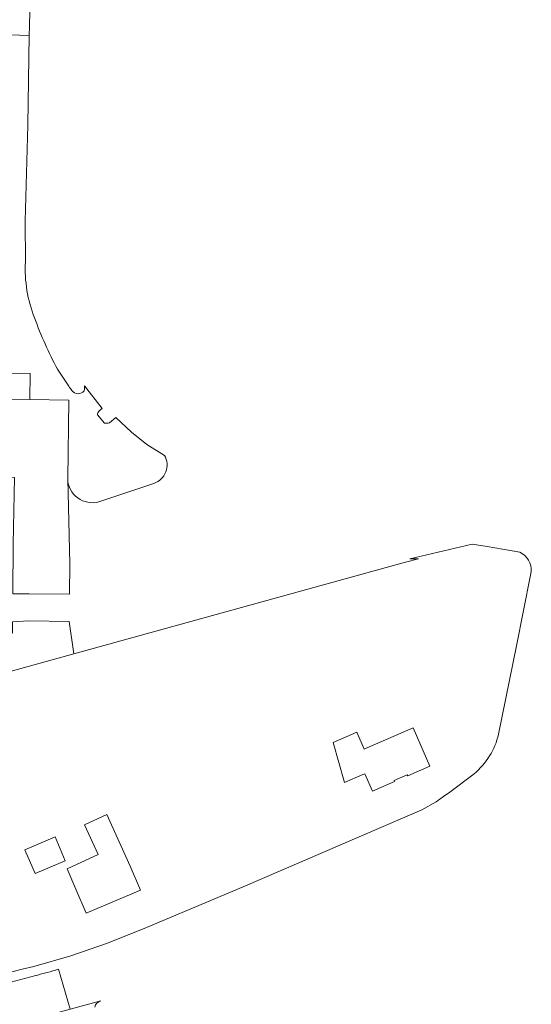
# Model space of a CAD drawing. Extents: x 184422 to 188298, y 343471 to 350189.
# Tile 473 of 513: x 187468 to 187566, y 349039 to 349228. Entities that reach past the tile are written whole.
import ezdxf

# ---------------------------------------------------------------- set-up
doc = ezdxf.new("R2010")
doc.units = 0
for name, color, linetype, lineweight in [('B-WA-OG-TERREIN_CULTUURSCHEIDING-GV', 252, 'Continuous', 18), ('B-WA-OG-TERREIN_ERF-GV', 252, 'Continuous', 18), ('B-WA-VH-VERHARDING_ASFALT-GV', 252, 'Continuous', 18), ('B-WA-VH-VERHARDING_BETONSTRAATSTEEN-GV', 252, 'Continuous', 18)]:
    doc.layers.add(name, color=color, linetype=linetype, lineweight=lineweight)

msp = doc.modelspace()

# ---------------------------------------------------------------- linework, layer by layer
at = {"layer": 'B-WA-OG-TERREIN_CULTUURSCHEIDING-GV', "flags": 128}
for points in [[(187396.548, 349228.033), (187396.827, 349226.202), (187428.316, 349226.021), (187431.27, 349226.02), (187435.817, 349225.871), (187450.764, 349225.383), (187469.565, 349224.769), (187469.597, 349226.505), (187470.02, 349246.629)], [(187396.548, 349228.033), (187396.827, 349226.202), (187428.316, 349226.021), (187431.27, 349226.02), (187435.817, 349225.871), (187450.764, 349225.383), (187469.565, 349224.769), (187469.597, 349226.505), (187470.02, 349246.629)], [(187396.548, 349228.033), (187396.827, 349226.202), (187428.316, 349226.021), (187431.27, 349226.02), (187435.817, 349225.871), (187450.764, 349225.383), (187469.565, 349224.769), (187469.597, 349226.505), (187470.02, 349246.629)], [(187468.813, 349181.376), (187468.796, 349189.137), (187469.25, 349207.531), (187469.565, 349224.769), (187450.764, 349225.383), (187435.817, 349225.871), (187431.27, 349226.02), (187428.316, 349226.021), (187432.48, 349210.213), (187432.473, 349205.372), (187432.875, 349199.656), (187425.055, 349124.861), (187423.044, 349118.83), (187434.733, 349111.171), (187438.965, 349119.505), (187439.071, 349145.091), (187439.314, 349155.459), (187439.431, 349160.472), (187469.744, 349159.942), (187469.635, 349154.967), (187477.128, 349154.839), (187476.915, 349139.769)], [(187468.813, 349181.376), (187468.796, 349189.137), (187469.25, 349207.531), (187469.565, 349224.769), (187450.764, 349225.383), (187435.817, 349225.871), (187431.27, 349226.02), (187428.316, 349226.021), (187432.48, 349210.213), (187432.473, 349205.372), (187432.875, 349199.656), (187425.055, 349124.861), (187423.044, 349118.83), (187434.733, 349111.171), (187438.965, 349119.505), (187439.071, 349145.091), (187439.314, 349155.459), (187439.431, 349160.472), (187469.744, 349159.942), (187469.635, 349154.967), (187477.128, 349154.839), (187476.915, 349139.769)], [(187468.813, 349181.376), (187468.796, 349189.137), (187469.25, 349207.531), (187469.565, 349224.769), (187450.764, 349225.383), (187435.817, 349225.871), (187431.27, 349226.02), (187428.316, 349226.021), (187432.48, 349210.213), (187432.473, 349205.372), (187432.875, 349199.656), (187425.055, 349124.861), (187423.044, 349118.83), (187434.733, 349111.171), (187438.965, 349119.505), (187439.071, 349145.091), (187439.314, 349155.459), (187439.431, 349160.472), (187469.744, 349159.942), (187469.635, 349154.967), (187477.128, 349154.839), (187476.915, 349139.769)], [(187477.719, 349156.681), (187477.439, 349157.071), (187477.262, 349157.286), (187477.106, 349157.516), (187474.96, 349160.79)], [(187477.719, 349156.681), (187477.439, 349157.071), (187477.262, 349157.286), (187477.106, 349157.516), (187474.96, 349160.79)], [(187477.719, 349156.681), (187477.439, 349157.071), (187477.262, 349157.286), (187477.106, 349157.516), (187474.96, 349160.79)], [(187482.928, 349152.806), (187483.494, 349153.279), (187480.118, 349157.598)], [(187482.928, 349152.806), (187483.494, 349153.279), (187480.118, 349157.598)], [(187482.928, 349152.806), (187483.494, 349153.279), (187480.118, 349157.598)], [(187483.943, 349150.428), (187482.631, 349152.014)], [(187483.943, 349150.428), (187482.631, 349152.014)], [(187483.943, 349150.428), (187482.631, 349152.014)], [(187495.498, 349144.272), (187492.105, 349146.334), (187489.141, 349148.712), (187486.159, 349151.544), (187484.934, 349150.503)], [(187495.498, 349144.272), (187492.105, 349146.334), (187489.141, 349148.712), (187486.159, 349151.544), (187484.934, 349150.503)], [(187495.498, 349144.272), (187492.105, 349146.334), (187489.141, 349148.712), (187486.159, 349151.544), (187484.934, 349150.503)], [(187482.883, 349135.379), (187493.452, 349138.888)], [(187482.883, 349135.379), (187493.452, 349138.888)], [(187482.883, 349135.379), (187493.452, 349138.888)]]:
    msp.add_lwpolyline(points, dxfattribs=at)
at = {"layer": 'B-WA-OG-TERREIN_CULTUURSCHEIDING-GV'}
for points in [[(187470.567, 349170.604, -0.1073708), (187468.813, 349181.376)], [(187470.567, 349170.604, -0.1073708), (187468.813, 349181.376)], [(187470.567, 349170.604, -0.1073708), (187468.813, 349181.376)], [(187474.96, 349160.79, -0.0353073), (187470.567, 349170.604)], [(187474.96, 349160.79, -0.0353073), (187470.567, 349170.604)], [(187474.96, 349160.79, -0.0353073), (187470.567, 349170.604)], [(187478.908, 349156.056, -0.2120949), (187477.719, 349156.681)], [(187478.908, 349156.056, -0.2120949), (187477.719, 349156.681)], [(187478.908, 349156.056, -0.2120949), (187477.719, 349156.681)], [(187480.118, 349157.598, -0.1447451), (187480.06, 349156.656)], [(187480.118, 349157.598, -0.1447451), (187480.06, 349156.656)], [(187480.118, 349157.598, -0.1447451), (187480.06, 349156.656)], [(187480.06, 349156.656, -0.2134972), (187478.908, 349156.056)], [(187480.06, 349156.656, -0.2134972), (187478.908, 349156.056)], [(187480.06, 349156.656, -0.2134972), (187478.908, 349156.056)], [(187482.631, 349152.014, -0.1978693), (187482.928, 349152.806)], [(187482.631, 349152.014, -0.1978693), (187482.928, 349152.806)], [(187482.631, 349152.014, -0.1978693), (187482.928, 349152.806)], [(187484.934, 349150.503, -0.0652937), (187483.943, 349150.428)], [(187484.934, 349150.503, -0.0652937), (187483.943, 349150.428)], [(187484.934, 349150.503, -0.0652937), (187483.943, 349150.428)], [(187493.452, 349138.888, 0.4584345), (187495.498, 349144.272)], [(187493.452, 349138.888, 0.4584345), (187495.498, 349144.272)], [(187493.452, 349138.888, 0.4584345), (187495.498, 349144.272)], [(187476.915, 349139.769, 0.4875481), (187482.883, 349135.379)], [(187476.915, 349139.769, 0.4875481), (187482.883, 349135.379)], [(187476.915, 349139.769, 0.4875481), (187482.883, 349135.379)]]:
    msp.add_lwpolyline(points, format="xyb", dxfattribs=at)
at = {"layer": 'B-WA-OG-TERREIN_CULTUURSCHEIDING-GV', "flags": 128}
msp.add_lwpolyline([(187447.723, 349099.004), (187451.757, 349098.836), (187454.551, 349099.703), (187478.093, 349106.211), (187477.183, 349112.44), (187469.468, 349112.547), (187466.348, 349112.375), (187466.326, 349110.194), (187453.348, 349110.36)], close=True, dxfattribs=at)
msp.add_lwpolyline([(187447.723, 349099.004), (187451.757, 349098.836), (187454.551, 349099.703), (187478.093, 349106.211), (187477.183, 349112.44), (187469.468, 349112.547), (187466.348, 349112.375), (187466.326, 349110.194), (187453.348, 349110.36)], close=True, dxfattribs=at)
msp.add_lwpolyline([(187447.723, 349099.004), (187451.757, 349098.836), (187454.551, 349099.703), (187478.093, 349106.211), (187477.183, 349112.44), (187469.468, 349112.547), (187466.348, 349112.375), (187466.326, 349110.194), (187453.348, 349110.36)], close=True, dxfattribs=at)
at = {"layer": 'B-WA-OG-TERREIN_ERF-GV', "flags": 128}
for points in [[(187563.566, 349125.72), (187561.355, 349126.116), (187560.21, 349126.307), (187557.291, 349126.794), (187554.421, 349127.273), (187542.449, 349124.433), (187544.131, 349124.451), (187541.669, 349123.788), (187478.093, 349106.211), (187454.551, 349099.703)], [(187563.566, 349125.72), (187561.355, 349126.116), (187560.21, 349126.307), (187557.291, 349126.794), (187554.421, 349127.273), (187542.449, 349124.433), (187544.131, 349124.451), (187541.669, 349123.788), (187478.093, 349106.211), (187454.551, 349099.703)], [(187563.566, 349125.72), (187561.355, 349126.116), (187560.21, 349126.307), (187557.291, 349126.794), (187554.421, 349127.273), (187542.449, 349124.433), (187544.131, 349124.451), (187541.669, 349123.788), (187478.093, 349106.211), (187454.551, 349099.703)], [(187559.478, 349090.829), (187562.902, 349107.795), (187565.607, 349121.318), (187565.749, 349121.993)], [(187559.478, 349090.829), (187562.902, 349107.795), (187565.607, 349121.318), (187565.749, 349121.993)], [(187559.478, 349090.829), (187562.902, 349107.795), (187565.607, 349121.318), (187565.749, 349121.993)], [(187463.707, 349044.688), (187468.209, 349045.817), (187470.437, 349046.32), (187477.547, 349048.381), (187484.537, 349050.819), (187492.037, 349053.82), (187510.567, 349061.593), (187544.765, 349076.371), (187547.539, 349077.903), (187548.925, 349078.88), (187550.131, 349079.729), (187554.795, 349083.268)], [(187463.707, 349044.688), (187468.209, 349045.817), (187470.437, 349046.32), (187477.547, 349048.381), (187484.537, 349050.819), (187492.037, 349053.82), (187510.567, 349061.593), (187544.765, 349076.371), (187547.539, 349077.903), (187548.925, 349078.88), (187550.131, 349079.729), (187554.795, 349083.268)], [(187463.707, 349044.688), (187468.209, 349045.817), (187470.437, 349046.32), (187477.547, 349048.381), (187484.537, 349050.819), (187492.037, 349053.82), (187510.567, 349061.593), (187544.765, 349076.371), (187547.539, 349077.903), (187548.925, 349078.88), (187550.131, 349079.729), (187554.795, 349083.268)]]:
    msp.add_lwpolyline(points, dxfattribs=at)
at = {"layer": 'B-WA-OG-TERREIN_ERF-GV'}
for points in [[(187565.749, 349121.993, 0.2964585), (187563.566, 349125.72)], [(187565.749, 349121.993, 0.2964585), (187563.566, 349125.72)], [(187565.749, 349121.993, 0.2964585), (187563.566, 349125.72)], [(187554.795, 349083.268, 0.1637714), (187559.478, 349090.829)], [(187554.795, 349083.268, 0.1637714), (187559.478, 349090.829)], [(187554.795, 349083.268, 0.1637714), (187559.478, 349090.829)]]:
    msp.add_lwpolyline(points, format="xyb", dxfattribs=at)
at = {"layer": 'B-WA-OG-TERREIN_ERF-GV', "flags": 128}
for points in [[(187539.551, 349081.772), (187535.319, 349079.934), (187533.871, 349083.274), (187533.467, 349083.1), (187529.935, 349081.574), (187527.79, 349089.255), (187532.307, 349091.206), (187533.699, 349087.983), (187533.956, 349088.094), (187543.12, 349092.071), (187546.313, 349084.713), (187542.069, 349082.872), (187541.985, 349083.065), (187539.467, 349081.965)], [(187539.551, 349081.772), (187535.319, 349079.934), (187533.871, 349083.274), (187533.467, 349083.1), (187529.935, 349081.574), (187527.79, 349089.255), (187532.307, 349091.206), (187533.699, 349087.983), (187533.956, 349088.094), (187543.12, 349092.071), (187546.313, 349084.713), (187542.069, 349082.872), (187541.985, 349083.065), (187539.467, 349081.965)], [(187539.551, 349081.772), (187535.319, 349079.934), (187533.871, 349083.274), (187533.467, 349083.1), (187529.935, 349081.574), (187527.79, 349089.255), (187532.307, 349091.206), (187533.699, 349087.983), (187533.956, 349088.094), (187543.12, 349092.071), (187546.313, 349084.713), (187542.069, 349082.872), (187541.985, 349083.065), (187539.467, 349081.965)], [(187490.855, 349060.974), (187480.456, 349056.556), (187478.501, 349061.158), (187476.839, 349065.07), (187482.766, 349067.758), (187480.164, 349073.495), (187484.432, 349075.43), (187488.9, 349065.576)], [(187490.855, 349060.974), (187480.456, 349056.556), (187478.501, 349061.158), (187476.839, 349065.07), (187482.766, 349067.758), (187480.164, 349073.495), (187484.432, 349075.43), (187488.9, 349065.576)], [(187490.855, 349060.974), (187480.456, 349056.556), (187478.501, 349061.158), (187476.839, 349065.07), (187482.766, 349067.758), (187480.164, 349073.495), (187484.432, 349075.43), (187488.9, 349065.576)], [(187474.485, 349071.146), (187476.438, 349066.591), (187470.68, 349064.122), (187468.727, 349068.678)], [(187474.485, 349071.146), (187476.438, 349066.591), (187470.68, 349064.122), (187468.727, 349068.678)], [(187474.485, 349071.146), (187476.438, 349066.591), (187470.68, 349064.122), (187468.727, 349068.678)]]:
    msp.add_lwpolyline(points, close=True, dxfattribs=at)
at = {"layer": 'B-WA-VH-VERHARDING_ASFALT-GV'}
for points in [[(187475.126, 349045.78, -0.0086553), (187470.856, 349044.607)], [(187475.126, 349045.78, -0.0086553), (187470.856, 349044.607)], [(187475.126, 349045.78, -0.0086553), (187470.856, 349044.607)], [(187482.093, 349038.546, -0.2379611), (187483.246, 349039.755)], [(187482.093, 349038.546, -0.2379611), (187483.246, 349039.755)], [(187482.093, 349038.546, -0.2379611), (187483.246, 349039.755)]]:
    msp.add_lwpolyline(points, format="xyb", dxfattribs=at)
at = {"layer": 'B-WA-VH-VERHARDING_ASFALT-GV', "flags": 128}
for points in [[(187471.616, 349036.517), (187477.371, 349038.119), (187475.126, 349045.78)], [(187471.616, 349036.517), (187477.371, 349038.119), (187475.126, 349045.78)], [(187471.616, 349036.517), (187477.371, 349038.119), (187475.126, 349045.78)], [(187470.856, 349044.607), (187470.831, 349044.6), (187465.989, 349043.305), (187461.71, 349042.288), (187455.203, 349041.282), (187449.489, 349040.496), (187443.747, 349039.97), (187441.996, 349039.86), (187440.245, 349039.776), (187439.594, 349039.748), (187435.046, 349039.556), (187430.186, 349039.622), (187427.469, 349039.722), (187423.718, 349039.996)], [(187470.856, 349044.607), (187470.831, 349044.6), (187465.989, 349043.305), (187461.71, 349042.288), (187455.203, 349041.282), (187449.489, 349040.496), (187443.747, 349039.97), (187441.996, 349039.86), (187440.245, 349039.776), (187439.594, 349039.748), (187435.046, 349039.556), (187430.186, 349039.622), (187427.469, 349039.722), (187423.718, 349039.996)], [(187470.856, 349044.607), (187470.831, 349044.6), (187465.989, 349043.305), (187461.71, 349042.288), (187455.203, 349041.282), (187449.489, 349040.496), (187443.747, 349039.97), (187441.996, 349039.86), (187440.245, 349039.776), (187439.594, 349039.748), (187435.046, 349039.556), (187430.186, 349039.622), (187427.469, 349039.722), (187423.718, 349039.996)], [(187483.246, 349039.755), (187477.371, 349038.119), (187471.616, 349036.517)], [(187483.246, 349039.755), (187477.371, 349038.119), (187471.616, 349036.517)], [(187483.246, 349039.755), (187477.371, 349038.119), (187471.616, 349036.517)]]:
    msp.add_lwpolyline(points, dxfattribs=at)
at = {"layer": 'B-WA-VH-VERHARDING_BETONSTRAATSTEEN-GV', "flags": 128}
for points in [[(187469.635, 349154.967), (187469.744, 349159.942), (187439.431, 349160.472), (187439.314, 349155.459), (187460.491, 349155.115)], [(187469.635, 349154.967), (187469.744, 349159.942), (187439.431, 349160.472), (187439.314, 349155.459), (187460.491, 349155.115)], [(187469.635, 349154.967), (187469.744, 349159.942), (187439.431, 349160.472), (187439.314, 349155.459), (187460.491, 349155.115)], [(187439.229, 349115.592), (187446.724, 349115.743), (187446.758, 349118.034), (187453.315, 349117.959), (187453.273, 349127.637), (187453.262, 349130.187), (187443.962, 349130.147), (187444.313, 349149.704), (187460.466, 349149.437), (187460.314, 349140.132), (187466.71, 349140.006), (187466.497, 349127.228), (187466.402, 349117.739), (187466.867, 349117.734), (187469.531, 349117.708), (187477.256, 349117.688), (187477.336, 349123.471), (187476.915, 349139.769), (187477.128, 349154.839), (187469.635, 349154.967), (187460.491, 349155.115), (187439.314, 349155.459), (187439.071, 349145.091), (187438.965, 349119.505)], [(187439.229, 349115.592), (187446.724, 349115.743), (187446.758, 349118.034), (187453.315, 349117.959), (187453.273, 349127.637), (187453.262, 349130.187), (187443.962, 349130.147), (187444.313, 349149.704), (187460.466, 349149.437), (187460.314, 349140.132), (187466.71, 349140.006), (187466.497, 349127.228), (187466.402, 349117.739), (187466.867, 349117.734), (187469.531, 349117.708), (187477.256, 349117.688), (187477.336, 349123.471), (187476.915, 349139.769), (187477.128, 349154.839), (187469.635, 349154.967), (187460.491, 349155.115), (187439.314, 349155.459), (187439.071, 349145.091), (187438.965, 349119.505)], [(187439.229, 349115.592), (187446.724, 349115.743), (187446.758, 349118.034), (187453.315, 349117.959), (187453.273, 349127.637), (187453.262, 349130.187), (187443.962, 349130.147), (187444.313, 349149.704), (187460.466, 349149.437), (187460.314, 349140.132), (187466.71, 349140.006), (187466.497, 349127.228), (187466.402, 349117.739), (187466.867, 349117.734), (187469.531, 349117.708), (187477.256, 349117.688), (187477.336, 349123.471), (187476.915, 349139.769), (187477.128, 349154.839), (187469.635, 349154.967), (187460.491, 349155.115), (187439.314, 349155.459), (187439.071, 349145.091), (187438.965, 349119.505)]]:
    msp.add_lwpolyline(points, close=True, dxfattribs=at)

doc.saveas('drawing.dxf')
